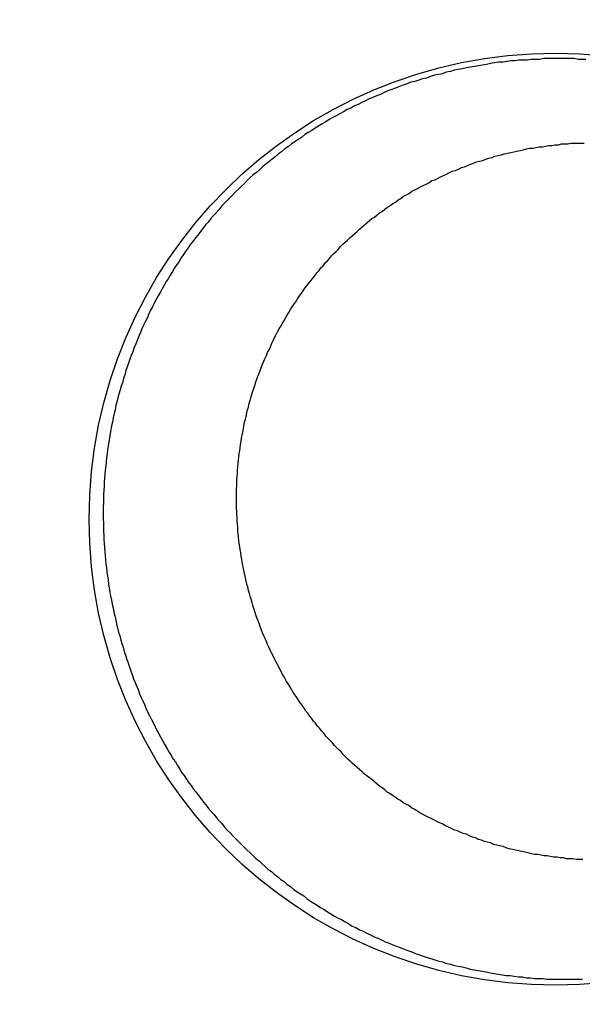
# Model space of a CAD drawing. Header units: millimetres. Extents: x -604189 to 881711, y -381903 to -7297.
# Tile 877 of 1056: x -558651.24 to -558643.4, y -165443.89 to -165430.15. Entities that reach past the tile are written whole.
import ezdxf

# ---------------------------------------------------------------- set-up
doc = ezdxf.new("R2010")
doc.units = ezdxf.units.MM
doc.header["$LTSCALE"] = 100
doc.linetypes.add('0.5_0.5', pattern=[1, 0.5, -0.5])
doc.linetypes.add('ACAD_ISO04W100', pattern=[30.5, 24, -3, 0.5, -3])
doc.layers.get('Defpoints').update_dxf_attribs({"color": 30})
doc.layers.add('OPIS', color=7, linetype='Continuous')
doc.layers.add('strop osie', color=80, linetype='ACAD_ISO04W100', lineweight=5)
doc.styles.get("Standard").update_dxf_attribs({"font": 'romans.shx', "width": 0.5})
doc.dimstyles.new('1 50', dxfattribs={"dimtxt": 150, "dimasz": 80, "dimexe": 1, "dimexo": 1, "dimgap": 20, "dimtad": 1, "dimdec": 0, "dimlfac": 0.1, "dimtxsty": 'Standard', "dimblk": 'ARCHTICK', "dimcen": 200, "dimclrd": 2, "dimadec": 1, "dimazin": 0, "dimtfac": 1, "dimtdec": 0, "dimtmove": 0, "dimatfit": 3, "dimldrblk": 'ARCHTICK', "dimfxl": 120, "dimfxlon": 1, "dimtfill": 1, "dimarcsym": 0})

# ---------------------------------------------------------------- blocks, each defined once
blk = doc.blocks.new('_ArchTick')
at = {"layer": 'strop osie', "color": 0, "const_width": 0.15}
blk.add_lwpolyline([(-0.5, -0.5), (0.5, 0.5)], dxfattribs=at)
blk = doc.blocks.new('*D3294')
at = {"layer": 'Defpoints', "color": 0, "linetype": 'ByBlock', "lineweight": 5, "transparency": 16777216}
for p in [(-595783.126, -159420.303), (-593748.924, -159420.303), (-552118.935, -179940.303)]:
    blk.add_point(p, dxfattribs=at)
at = {"layer": 'OPIS', "color": 0, "linetype": 'Continuous', "lineweight": -2, "transparency": 16777216}
for p, q in [((-595723.126, -159420.303), (-595784.126, -159420.303)), ((-595723.126, -179940.303), (-595784.126, -179940.303))]:
    blk.add_line(p, q, dxfattribs=at)
at = {"layer": 'OPIS', "color": 2, "lineweight": -2, "transparency": 16777216}
blk.add_line((-595783.126, -179940.303), (-595783.126, -159420.303), dxfattribs=at)
at = {"layer": 'OPIS', "color": 2, "linetype": 'ByBlock', "lineweight": -2, "transparency": 16777216, "xscale": 80, "yscale": 80, "zscale": 80}
for p, rotation in [((-595783.126, -159420.303), 90), ((-595783.126, -179940.303), 270)]:
    blk.add_blockref('_ArchTick', p, dxfattribs=dict(at, rotation=rotation))
at = {"layer": 'OPIS', "color": 0, "linetype": 'ByBlock', "lineweight": 13, "transparency": 16777216, "insert": (-595878.126, -169680.303), "char_height": 150, "attachment_point": 5, "rotation": 90, "bg_fill": 3, "box_fill_scale": 1.1, "bg_fill_color": 256, "bg_fill_true_color": 13158600, "bg_fill_transparency": 0}
blk.add_mtext('2052', dxfattribs=at)

msp = doc.modelspace()

# ---------------------------------------------------------------- hatches: boundary and pattern name
at = {"layer": 'OPIS', "linetype": 'ByBlock', "lineweight": 15}
h = msp.add_hatch(dxfattribs=at)
h.set_pattern_fill('ANSI37', color=0, scale=80, angle=45)
h.set_pattern_definition([(90, (-306927.96, 32475.8), (-254, 0), []), (180, (-306927.96, 32475.8), (-3e-14, -254), [])])
h.paths.add_polyline_path([(-559745.616, -168470.303), (-559845.616, -168470.303), (-559845.616, -168410.303), (-559745.616, -168410.303), (-559745.616, -168350.303), (-560845.616, -168350.303), (-560845.616, -168410.303), (-560745.616, -168410.303), (-560745.616, -168470.303, 0.267949), (-560295.616, -169249.726), (-560295.616, -169481.184, -0.414214), (-559952.679, -169824.121, -1), (-560638.553, -169824.121, -0.414214), (-560295.616, -169481.184), (-560295.616, -169249.726, -0.267949), (-560745.616, -168470.303), (-560845.616, -168470.303), (-560845.616, -168350.303), (-561118.924, -168350.303), (-561118.924, -172095.291), (-559553.922, -172095.29), (-559553.924, -168350.303), (-559745.616, -168350.303)])
h.paths.add_polyline_path([(-560989.238, -171970.288), (-560989.238, -171369.43), (-560514.238, -171369.43, -0.414232), (-560506.238, -171377.43), (-560506.238, -171961.436, -0.403374), (-560513.94, -171969.43), (-560989.238, -171969.43), (-560998.924, -171970.288)], flags=16)
h.paths.add_polyline_path([(-560569.238, -171447.43), (-560569.238, -171891.43, -0.414209), (-560619.237, -171941.43), (-560824.236, -171941.432, -0.414225), (-560874.238, -171891.432), (-560874.238, -171447.432, -0.414209), (-560824.238, -171397.432), (-560619.238, -171397.43, -0.414216)], flags=0)
h.paths.add_polyline_path([(-560754.738, -171692.272), (-560768.264, -171689.534), (-560778.52, -171674.091), (-560777.58, -171669.433), (-560791.338, -171669.433), (-560788.513, -171683.421), (-560780.618, -171695.311), (-560768.728, -171703.206), (-560754.738, -171706.031)], flags=0)
h.paths.add_polyline_path([(-560926.538, -171669.432), (-560944.038, -171669.432), (-560944.038, -171669.432), (-560938.912, -171681.806), (-560926.538, -171686.932)], flags=0)
h.paths.add_polyline_path([(-559553.926, -164304.92), (-559553.926, -164080.303), (-560998.924, -164080.303), (-560998.924, -164130.303), (-561051.758, -164130.303), (-561051.758, -164230.303), (-561112.409, -164230.303), (-561118.259, -165128.236), (-561111.758, -165130.303), (-561051.758, -165130.303), (-561051.758, -165230.303), (-560998.924, -165230.303), (-560998.924, -165930.303), (-560968.924, -165930.303), (-559691.758, -165930.303), (-559691.758, -166884.924, -0.259771), (-560368.468, -166480.303), (-560576.781, -166480.303, -0.694758), (-561118.924, -166682.141), (-561118.924, -167150.303), (-559553.924, -167150.303), (-559553.925, -165742.585, -0.501722), (-560517.887, -165023.753, -0.501722)])
h.paths.add_polyline_path([(-561051.758, -166930.303), (-561051.758, -167030.303), (-561111.758, -167030.303), (-561111.758, -166930.303)], flags=16)
h.paths.add_polyline_path([(-559553.926, -164304.92, 0.501722), (-560517.887, -165023.753, 0.501722), (-559553.925, -165742.585)], flags=17)
h.paths.add_polyline_path([(-559017.887, -165023.753, 0.331805), (-559553.926, -164304.92), (-559553.925, -165742.585, 0.331804)], flags=17)
h.paths.add_polyline_path([(-558393.92, -165930.303), (-559553.925, -165930.303), (-559553.924, -167030.303), (-558393.92, -167030.303)])
edge = h.paths.add_edge_path(flags=16)
edge.add_ellipse((-558869.257, -166529.058), major_axis=(0, 174.945), ratio=0.835608, start_angle=0, end_angle=180, ccw=False)
edge.add_line((-558869.023, -166354.089), (-558868.837, -166354.113))
edge.add_line((-558868.837, -166354.113), (-558551.758, -166354.113))
edge.add_ellipse((-558534.042, -166361.126), major_axis=(0, 22.068), ratio=0.905257, start_angle=0, end_angle=83.7318, ccw=False)
edge.add_line((-558534.042, -166339.058), (-558415.442, -166339.058))
edge.add_line((-558415.442, -166339.058), (-558415.442, -166719.058))
edge.add_line((-558415.442, -166719.058), (-558534.042, -166719.058))
edge.add_ellipse((-558534.042, -166696.99), major_axis=(0, 22.068), ratio=0.905257, start_angle=108.5291, end_angle=180, ccw=False)
edge.add_line((-558552.984, -166704.003), (-558869.257, -166704.003))
edge = h.paths.add_edge_path(flags=16)
edge.add_ellipse((-558655.149, -165473.071), major_axis=(119.577, 0), ratio=0.9754616, start_angle=134.53493, end_angle=225.46507, ccw=False)
edge.add_ellipse((-558571.362, -165553.094), major_axis=(-236.828, 0), ratio=0.9754616, start_angle=293.07706, end_angle=315.06459, ccw=False)
edge.add_ellipse((-558581.121, -165519.064), major_axis=(-200.962, 0), ratio=0.9754616, start_angle=268.86913, end_angle=294.41602, ccw=False)
edge.add_line((-558577.155, -165323.071), (-558434.725, -165323.071))
edge.add_line((-558434.725, -165323.071), (-558434.725, -165623.07))
edge.add_line((-558434.725, -165623.07), (-558577.155, -165623.07))
edge.add_ellipse((-558581.121, -165427.077), major_axis=(200.962, 0), ratio=0.9754616, start_angle=245.58398, end_angle=271.13087, ccw=False)
edge.add_ellipse((-558571.362, -165393.047), major_axis=(-236.828, 0), ratio=0.9754616, start_angle=404.93541, end_angle=426.92294, ccw=False)
h.paths.add_polyline_path([(-559691.758, -166075.303), (-560476.988, -166075.303, 0.131652), (-560368.468, -166480.303), (-559691.758, -166480.303)], flags=17)
h.paths.add_polyline_path([(-560476.988, -166075.303), (-559691.758, -166075.303), (-559691.758, -165930.303), (-560991.758, -165930.303), (-561051.758, -165930.303), (-561051.758, -166030.303), (-561118.924, -166030.303), (-561118.924, -166278.466, -0.694758), (-560576.781, -166480.303), (-560368.468, -166480.303, -0.131652)], flags=17)
h.paths.add_polyline_path([(-571773.92, -161590.543), (-574108.188, -161590.543), (-574098.917, -166615.286), (-571773.92, -166615.284)])
h.paths.add_polyline_path([(-559933.216, -164919.201), (-558639.203, -164919.201), (-558639.203, -164793.34), (-559933.216, -164793.34)], flags=25)
h.paths.add_polyline_path([(-560038.72, -166687.588), (-559732.99, -166687.588), (-559732.99, -166284.59), (-560038.72, -166284.59)], flags=25)
h.paths.add_polyline_path([(-559928.871, -165007.1), (-559413.75, -165007.1), (-559413.75, -164907.76), (-559928.871, -164907.76)], flags=9)
h.paths.add_polyline_path([(-559933.216, -164919.201), (-558639.203, -164919.201), (-558639.203, -164793.34), (-559933.216, -164793.34)], flags=25)
h.paths.add_polyline_path([(-560330.859, -165014.578), (-559994.182, -165014.578), (-559994.182, -164899.195), (-560330.859, -164899.195)], flags=24)
h.paths.add_polyline_path([(-560290.204, -164902.837), (-560108.354, -164902.837), (-560108.354, -164804.807), (-560290.204, -164804.807)], flags=24)
h.paths.add_polyline_path([(-560498.866, -166997.342), (-559983.744, -166997.342), (-559983.744, -166898.002), (-560498.866, -166898.002)], flags=24)
h.paths.add_polyline_path([(-560498.79, -166887.342), (-559655.724, -166887.342), (-559655.724, -166788.002), (-560498.79, -166788.002)], flags=24)
h.paths.add_polyline_path([(-560900.853, -167004.82), (-560564.177, -167004.82), (-560564.177, -166889.437), (-560900.853, -166889.437)], flags=24)
h.paths.add_polyline_path([(-560860.199, -166893.079), (-560678.349, -166893.079), (-560678.349, -166795.049), (-560860.199, -166795.049)], flags=24)
h.paths.add_polyline_path([(-560525.168, -170610.564), (-560010.047, -170610.564), (-560010.047, -170511.224), (-560525.168, -170511.224)], flags=24)
h.paths.add_polyline_path([(-560529.513, -170522.665), (-559444.307, -170522.665), (-559444.307, -170396.804), (-560529.513, -170396.804)], flags=9)
h.paths.add_polyline_path([(-560927.156, -170618.042), (-560590.479, -170618.042), (-560590.479, -170502.659), (-560927.156, -170502.659)], flags=24)
h.paths.add_polyline_path([(-560886.501, -170506.301), (-560704.651, -170506.301), (-560704.651, -170408.271), (-560886.501, -170408.271)], flags=24)
h.paths.add_polyline_path([(-560065.3, -168940.358), (-560065.3, -168600.658), (-560513.076, -168600.658), (-560513.076, -168940.358)], flags=24)
h.paths.add_polyline_path([(-559111.526, -164087.386), (-558760.99, -164087.386), (-558760.815, -164093.192), (-558760.644, -164098.997), (-558760.476, -164104.803), (-558760.311, -164110.608), (-558760.15, -164116.414), (-558759.991, -164122.22), (-558759.835, -164128.025), (-558759.683, -164133.831), (-558759.534, -164139.637), (-558759.387, -164145.443), (-558759.244, -164151.25), (-558759.104, -164157.056), (-558758.967, -164162.862), (-558758.833, -164168.669), (-558758.702, -164174.475), (-558758.575, -164180.282), (-558758.45, -164186.088), (-558758.328, -164191.895), (-558758.21, -164197.701), (-558758.094, -164203.508), (-558757.982, -164209.315), (-558757.872, -164215.122), (-558757.766, -164220.929), (-558757.663, -164226.736), (-558757.563, -164232.543), (-558757.465, -164238.35), (-558757.371, -164244.157), (-558757.28, -164249.965), (-558757.192, -164255.772), (-558757.107, -164261.579), (-558757.025, -164267.387), (-558756.946, -164273.194), (-558756.87, -164279.001), (-558756.797, -164284.809), (-558756.728, -164290.616), (-558756.661, -164296.424), (-558756.598, -164302.232), (-558756.538, -164308.039), (-558756.482, -164313.847), (-558756.428, -164319.654), (-558756.378, -164325.462), (-558756.332, -164331.27), (-558756.288, -164337.078), (-558756.248, -164342.885), (-558756.212, -164348.693), (-558756.178, -164354.501), (-558756.147, -164360.309), (-558756.118, -164366.117), (-558756.091, -164371.925), (-558756.066, -164377.733), (-558756.042, -164383.541), (-558756.02, -164389.348), (-558756.004, -164395.156), (-558755.999, -164400.964), (-558756.007, -164406.772), (-558756.031, -164412.58), (-558756.073, -164418.388), (-558756.132, -164424.195), (-558756.21, -164430.003), (-558756.308, -164435.81), (-558756.425, -164441.617), (-558756.562, -164447.423), (-558756.72, -164453.229), (-558756.898, -164459.034), (-558757.098, -164464.838), (-558757.32, -164470.642), (-558757.565, -164476.445), (-558757.837, -164482.247), (-558758.138, -164488.047), (-558758.47, -164493.845), (-558758.837, -164499.642), (-558759.241, -164505.435), (-558759.684, -164511.226), (-558760.175, -164517.014), (-558760.725, -164522.795), (-558761.35, -164528.569), (-558762.06, -164534.333), (-558762.874, -164540.084), (-558763.809, -164545.816), (-558764.883, -164551.524), (-558766.116, -164557.201), (-558767.538, -164562.832), (-558769.177, -164568.402), (-558771.062, -164573.894), (-558773.233, -164579.28), (-558775.735, -164584.521), (-558778.61, -164589.566), (-558781.897, -164594.354), (-558785.628, -164598.798), (-558789.808, -164602.827), (-558794.374, -164606.413), (-558799.255, -164609.556), (-558804.382, -164612.284), (-558809.694, -164614.629), (-558815.143, -164616.63), (-558820.694, -164618.326), (-558826.325, -164619.753), (-558832.011, -164620.95), (-558837.732, -164621.95), (-558843.479, -164622.786), (-558849.244, -164623.49), (-558855.021, -164624.092), (-558860.805, -164624.612), (-558866.595, -164625.056), (-558872.391, -164625.431), (-558878.19, -164625.744), (-558883.993, -164625.999), (-558889.798, -164626.204), (-558895.604, -164626.363), (-558901.411, -164626.484), (-558907.218, -164626.57), (-558913.026, -164626.629), (-558918.834, -164626.664), (-558924.642, -164626.683), (-558930.45, -164626.69), (-558936.258, -164626.691), (-558941.521, -164626.69), (-558946.785, -164626.685), (-558952.048, -164626.672), (-558957.312, -164626.645), (-558962.575, -164626.602), (-558967.838, -164626.537), (-558973.1, -164626.447), (-558978.362, -164626.327), (-558983.623, -164626.174), (-558988.883, -164625.983), (-558994.142, -164625.75), (-558999.398, -164625.47), (-559004.651, -164625.141), (-559009.9, -164624.756), (-559015.145, -164624.311), (-559020.383, -164623.802), (-559025.614, -164623.22), (-559030.834, -164622.543), (-559036.037, -164621.747), (-559041.216, -164620.812), (-559046.364, -164619.713), (-559051.466, -164618.424), (-559056.508, -164616.915), (-559061.47, -164615.16), (-559066.326, -164613.131), (-559071.043, -164610.799), (-559075.583, -164608.137), (-559079.894, -164605.121), (-559083.925, -164601.738), (-559087.622, -164597.995), (-559090.945, -164593.918), (-559093.905, -164589.566), (-559096.527, -164585.003), (-559098.839, -164580.275), (-559100.873, -164575.422), (-559102.662, -164570.472), (-559104.238, -164565.45), (-559105.625, -164560.373), (-559106.843, -164555.253), (-559107.915, -164550.1), (-559108.86, -164544.923), (-559109.695, -164539.726), (-559110.431, -164534.514), (-559111.082, -164529.291), (-559111.66, -164524.059), (-559112.176, -164518.821), (-559112.639, -164513.578), (-559113.058, -164508.331), (-559113.442, -164503.082), (-559113.794, -164497.83), (-559114.116, -164492.577), (-559114.412, -164487.322), (-559114.682, -164482.065), (-559114.93, -164476.808), (-559115.157, -164471.549), (-559115.363, -164466.29), (-559115.551, -164461.03), (-559115.72, -164455.769), (-559115.872, -164450.508), (-559116.007, -164445.246), (-559116.125, -164439.984), (-559116.227, -164434.721), (-559116.313, -164429.459), (-559116.383, -164424.196), (-559116.438, -164418.933), (-559116.477, -164413.669), (-559116.503, -164408.406), (-559116.515, -164403.142), (-559116.515, -164397.879), (-559116.505, -164392.616), (-559116.488, -164387.352), (-559116.467, -164382.089), (-559116.445, -164376.825), (-559116.422, -164371.562), (-559116.398, -164366.299), (-559116.372, -164361.035), (-559116.344, -164355.772), (-559116.314, -164350.508), (-559116.282, -164345.245), (-559116.247, -164339.982), (-559116.21, -164334.718), (-559116.169, -164329.455), (-559116.126, -164324.192), (-559116.08, -164318.929), (-559116.032, -164313.665), (-559115.98, -164308.402), (-559115.926, -164303.139), (-559115.87, -164297.876), (-559115.811, -164292.613), (-559115.749, -164287.35), (-559115.684, -164282.087), (-559115.617, -164276.824), (-559115.547, -164271.561), (-559115.475, -164266.298), (-559115.4, -164261.035), (-559115.323, -164255.772), (-559115.244, -164250.509), (-559115.161, -164245.246), (-559115.077, -164239.984), (-559114.99, -164234.721), (-559114.9, -164229.458), (-559114.808, -164224.196), (-559114.713, -164218.933), (-559114.616, -164213.67), (-559114.517, -164208.408), (-559114.415, -164203.145), (-559114.31, -164197.883), (-559114.203, -164192.621), (-559114.093, -164187.358), (-559113.981, -164182.096), (-559113.866, -164176.834), (-559113.749, -164171.572), (-559113.629, -164166.31), (-559113.506, -164161.048), (-559113.382, -164155.786), (-559113.254, -164150.524), (-559113.124, -164145.262), (-559112.991, -164140), (-559112.856, -164134.739), (-559112.719, -164129.477), (-559112.578, -164124.215), (-559112.436, -164118.954), (-559112.29, -164113.692), (-559112.142, -164108.431), (-559111.992, -164103.17), (-559111.839, -164097.908), (-559111.684, -164092.647)])
edge = h.paths.add_edge_path()
edge.add_line((-558393.92, -164080.303), (-559553.926, -164080.303))
edge.add_line((-559553.926, -164080.303), (-559553.926, -164304.92))
edge.add_arc((-559767.887, -165023.753), 750, 0, 73.424314, ccw=False)
edge.add_arc((-559767.887, -165023.753), 750, -73.424255, 0, ccw=False)
edge.add_line((-559553.925, -165742.585), (-559553.925, -165830.303))
edge.add_line((-559553.925, -165830.303), (-558393.92, -165830.303))
edge.add_line((-558393.92, -165830.303), (-558393.92, -164080.303))

# ---------------------------------------------------------------- next in the draw order: dimensions: what is measured, and where the dimension line sits
at = {"layer": 'OPIS', "color": 0, "linetype": 'ByBlock', "lineweight": 13}
dim = msp.add_linear_dim(base=(-595783.126, -159420.303), p1=(-552118.935, -179940.303), p2=(-593748.924, -159420.303), angle=90, dimstyle='1 50', override={"dimtmove": 1, "dimfxl": 60, "dimarcsym": 1}, dxfattribs=at)
dim.commit()
dim.dimension.update_dxf_attribs({"geometry": '*D3294', "text_midpoint": (-595878.126, -169680.303)})

# ---------------------------------------------------------------- next in the draw order: hatches: boundary and pattern name
at = {"layer": 'OPIS', "linetype": '0.5_0.5', "lineweight": 13}
h = msp.add_hatch(dxfattribs=at)
h.set_pattern_fill('ANSI37', color=0, scale=130)
h.set_pattern_definition([(45, (-597218.54, 256668.8), (-291.85832, 291.85832), []), (135, (-597218.54, 256668.8), (-291.85832, -291.85832), [])])
edge = h.paths.add_edge_path(flags=16)
edge.add_line((-570958.916, -168985.281), (-571058.916, -168985.281))
edge.add_line((-571058.916, -168985.281), (-572598.916, -168985.281))
edge.add_line((-572598.916, -168985.281), (-572598.915, -170470.3))
edge.add_line((-572598.915, -170470.3), (-570825.763, -170470.3))
edge.add_arc((-570508.916, -170339.099), 342.937, 180, 202.49364, ccw=False)
edge.add_arc((-570508.916, -170339.099), 342.937, 90, 180, ccw=False)
edge.add_line((-570508.916, -169996.163), (-570508.916, -169764.704))
edge.add_arc((-570058.916, -168985.281), 900, 180, 240, ccw=False)
edge = h.paths.add_edge_path(flags=17)
edge.add_line((-569358.915, -170085.281), (-569358.916, -168985.281))
edge.add_line((-569358.916, -168985.281), (-569358.917, -168985.281))
edge.add_line((-569358.917, -168985.281), (-569958.916, -168985.281))
edge.add_line((-569958.916, -168985.281), (-570058.916, -168985.281))
edge.add_line((-570058.916, -168985.281), (-570058.916, -168925.281))
edge.add_line((-570058.916, -168925.281), (-569958.916, -168925.281))
edge.add_line((-569958.916, -168925.281), (-569958.916, -168865.281))
edge.add_line((-569958.916, -168865.281), (-569358.916, -168865.281))
edge.add_line((-569358.916, -168865.281), (-569358.917, -166865.281))
edge.add_line((-569358.917, -166865.281), (-574098.917, -166865.286))
edge.add_line((-574098.917, -166865.286), (-574098.914, -171970.3))
edge.add_line((-574098.914, -171970.3), (-572608.913, -171970.3))
edge.add_line((-572608.913, -171970.3), (-571504.913, -170590.3))
edge.add_line((-571504.913, -170590.3), (-572718.915, -170590.3))
edge.add_line((-572718.915, -170590.3), (-572718.916, -168865.281))
edge.add_line((-572718.916, -168865.281), (-571058.916, -168865.281))
edge.add_line((-571058.916, -168865.281), (-571058.916, -168925.281))
edge.add_line((-571058.916, -168925.281), (-570958.916, -168925.281))
edge.add_line((-570958.916, -168925.281), (-570958.916, -168985.281))
edge.add_arc((-570058.916, -168985.281), 900, 180, 240)
edge.add_line((-570508.916, -169764.704), (-570508.916, -169996.163))
edge.add_arc((-570508.916, -170339.099), 342.937, 0, 90, ccw=False)
edge.add_arc((-570508.916, -170339.099), 342.937, 208.97989, 360, ccw=False)
edge.add_line((-570808.913, -170505.253), (-570808.913, -171171.086))
edge.add_arc((-570808.913, -171220.3), 49.214, 0, 90, ccw=False)
edge.add_arc((-570808.913, -171220.3), 49.214, 270, 360, ccw=False)
edge.add_line((-570808.913, -171269.514), (-570808.913, -171970.3))
edge.add_line((-570808.913, -171970.3), (-569358.914, -171970.3))
edge.add_line((-569358.914, -171970.3), (-569358.915, -170085.281))
h.paths.add_polyline_path([(-561118.924, -159870.303), (-590334.655, -159870.303), (-590334.655, -161470.303), (-562318.924, -161470.303), (-562318.924, -172095.292), (-561118.924, -172095.291), (-561118.924, -168350.303), (-552073.919, -168350.303), (-552073.92, -167150.303), (-561118.924, -167150.303)])
h.paths.add_polyline_path([(-572856.927, -169813.68), (-569451.07, -169813.68), (-569451.07, -169408.68), (-572856.927, -169408.68)], flags=16)

# ---------------------------------------------------------------- next in the draw order: linework, layer by layer
at = {"color": 0}
for points in [[(-558643.939, -165430.695, 0), (-558643.996, -165430.705, 0), (-558644.053, -165430.705, 0), (-558644.11, -165430.705, 0), (-558644.167, -165430.715, 0), (-558644.224, -165430.715, 0), (-558644.281, -165430.715, 0), (-558644.338, -165430.725, 0), (-558644.395, -165430.725, 0), (-558644.451, -165430.735, 0), (-558644.508, -165430.745, 0), (-558644.565, -165430.745, 0), (-558644.621, -165430.755, 0), (-558644.678, -165430.765, 0), (-558644.734, -165430.775, 0), (-558644.791, -165430.785, 0), (-558644.847, -165430.795, 0), (-558644.903, -165430.805, 0), (-558644.959, -165430.815, 0), (-558645.015, -165430.825, 0), (-558645.071, -165430.835, 0), (-558645.127, -165430.845, 0), (-558645.183, -165430.855, 0), (-558645.238, -165430.875, 0), (-558645.294, -165430.885, 0), (-558645.349, -165430.905, 0), (-558645.404, -165430.915, 0), (-558645.459, -165430.925, 0), (-558645.514, -165430.945, 0), (-558645.569, -165430.965, 0), (-558645.624, -165430.975, 0), (-558645.678, -165430.995, 0), (-558645.732, -165431.015, 0), (-558645.787, -165431.025, 0), (-558645.841, -165431.045, 0), (-558645.894, -165431.065, 0), (-558645.948, -165431.085, 0), (-558646.001, -165431.105, 0), (-558646.055, -165431.125, 0), (-558646.108, -165431.145, 0), (-558646.161, -165431.165, 0), (-558646.213, -165431.195, 0), (-558646.266, -165431.215, 0), (-558646.318, -165431.235, 0), (-558646.37, -165431.255, 0), (-558646.422, -165431.285, 0), (-558646.473, -165431.305, 0), (-558646.525, -165431.335, 0), (-558646.576, -165431.355, 0), (-558646.627, -165431.385, 0), (-558646.677, -165431.405, 0), (-558646.728, -165431.435, 0), (-558646.778, -165431.465, 0), (-558646.828, -165431.495, 0), (-558646.878, -165431.515, 0), (-558646.927, -165431.545, 0), (-558646.976, -165431.575, 0), (-558647.025, -165431.605, 0), (-558647.074, -165431.635, 0), (-558647.122, -165431.665, 0), (-558647.17, -165431.695, 0), (-558647.218, -165431.725, 0), (-558647.265, -165431.755, 0), (-558647.313, -165431.795, 0), (-558647.36, -165431.825, 0), (-558647.406, -165431.855, 0), (-558647.453, -165431.885, 0), (-558647.499, -165431.925, 0), (-558647.545, -165431.955, 0), (-558647.59, -165431.995, 0), (-558647.635, -165432.025, 0), (-558647.68, -165432.065, 0), (-558647.724, -165432.095, 0), (-558647.769, -165432.135, 0), (-558647.812, -165432.165, 0), (-558647.856, -165432.205, 0), (-558647.899, -165432.245, 0), (-558647.942, -165432.285, 0), (-558647.985, -165432.315, 0), (-558648.027, -165432.355, 0), (-558648.069, -165432.395, 0), (-558648.11, -165432.435, 0), (-558648.151, -165432.475, 0), (-558648.192, -165432.515, 0), (-558648.232, -165432.555, 0), (-558648.272, -165432.595, 0), (-558648.312, -165432.635, 0), (-558648.351, -165432.675, 0), (-558648.39, -165432.715, 0), (-558648.429, -165432.755, 0), (-558648.467, -165432.805, 0), (-558648.504, -165432.845, 0), (-558648.542, -165432.885, 0), (-558648.579, -165432.925, 0), (-558648.615, -165432.975, 0), (-558648.651, -165433.015, 0), (-558648.687, -165433.065, 0), (-558648.722, -165433.105, 0), (-558648.757, -165433.155, 0), (-558648.792, -165433.195, 0), (-558648.826, -165433.245, 0), (-558648.859, -165433.285, 0), (-558648.893, -165433.335, 0), (-558648.926, -165433.375, 0), (-558648.958, -165433.425, 0), (-558648.99, -165433.475, 0), (-558649.021, -165433.525, 0), (-558649.053, -165433.565, 0), (-558649.083, -165433.615, 0), (-558649.114, -165433.665, 0), (-558649.143, -165433.715, 0), (-558649.173, -165433.765, 0), (-558649.202, -165433.805, 0), (-558649.23, -165433.855, 0), (-558649.258, -165433.905, 0), (-558649.286, -165433.955, 0), (-558649.313, -165434.005, 0), (-558649.34, -165434.055, 0), (-558649.366, -165434.105, 0), (-558649.392, -165434.155, 0), (-558649.417, -165434.205, 0), (-558649.442, -165434.255, 0), (-558649.467, -165434.315, 0), (-558649.491, -165434.365, 0), (-558649.514, -165434.415, 0), (-558649.538, -165434.465, 0), (-558649.56, -165434.515, 0), (-558649.582, -165434.565, 0), (-558649.604, -165434.625, 0), (-558649.625, -165434.675, 0), (-558649.646, -165434.725, 0), (-558649.666, -165434.785, 0), (-558649.686, -165434.835, 0), (-558649.705, -165434.885, 0), (-558649.724, -165434.945, 0), (-558649.743, -165434.995, 0), (-558649.761, -165435.045, 0), (-558649.778, -165435.105, 0), (-558649.795, -165435.155, 0), (-558649.811, -165435.215, 0), (-558649.827, -165435.265, 0), (-558649.843, -165435.315, 0), (-558649.858, -165435.375, 0), (-558649.872, -165435.425, 0), (-558649.886, -165435.485, 0), (-558649.9, -165435.535, 0), (-558649.913, -165435.595, 0), (-558649.925, -165435.645, 0), (-558649.937, -165435.705, 0), (-558649.949, -165435.765, 0), (-558649.96, -165435.815, 0), (-558649.97, -165435.875, 0), (-558649.98, -165435.925, 0), (-558649.99, -165435.985, 0), (-558649.999, -165436.045, 0), (-558650.008, -165436.095, 0), (-558650.016, -165436.155, 0), (-558650.023, -165436.205, 0), (-558650.03, -165436.265, 0), (-558650.037, -165436.325, 0), (-558650.043, -165436.375, 0), (-558650.049, -165436.435, 0), (-558650.054, -165436.495, 0), (-558650.058, -165436.545, 0), (-558650.063, -165436.605, 0), (-558650.066, -165436.665, 0), (-558650.069, -165436.715, 0), (-558650.072, -165436.775, 0), (-558650.074, -165436.835, 0), (-558650.076, -165436.885, 0), (-558650.077, -165436.945, 0), (-558650.077, -165437.005, 0), (-558650.078, -165437.055, 0), (-558650.077, -165437.115, 0), (-558650.076, -165437.175, 0), (-558650.075, -165437.235, 0), (-558650.073, -165437.285, 0), (-558650.071, -165437.345, 0), (-558650.068, -165437.405, 0), (-558650.064, -165437.455, 0), (-558650.06, -165437.515, 0), (-558650.056, -165437.575, 0), (-558650.051, -165437.625, 0), (-558650.046, -165437.685, 0), (-558650.04, -165437.745, 0), (-558650.033, -165437.795, 0), (-558650.026, -165437.855, 0), (-558650.019, -165437.915, 0), (-558650.011, -165437.965, 0), (-558650.002, -165438.025, 0), (-558649.994, -165438.075, 0), (-558649.984, -165438.135, 0), (-558649.974, -165438.195, 0), (-558649.964, -165438.245, 0), (-558649.953, -165438.305, 0), (-558649.941, -165438.355, 0), (-558649.929, -165438.415, 0), (-558649.917, -165438.465, 0), (-558649.904, -165438.525, 0), (-558649.891, -165438.585, 0), (-558649.877, -165438.635, 0), (-558649.863, -165438.695, 0), (-558649.848, -165438.745, 0), (-558649.833, -165438.805, 0), (-558649.817, -165438.855, 0), (-558649.801, -165438.905, 0), (-558649.784, -165438.965, 0), (-558649.767, -165439.015, 0), (-558649.749, -165439.075, 0), (-558649.731, -165439.125, 0), (-558649.713, -165439.185, 0), (-558649.693, -165439.235, 0), (-558649.674, -165439.285, 0), (-558649.654, -165439.345, 0), (-558649.634, -165439.395, 0), (-558649.613, -165439.445, 0), (-558649.591, -165439.495, 0), (-558649.57, -165439.555, 0), (-558649.547, -165439.605, 0), (-558649.525, -165439.655, 0), (-558649.502, -165439.705, 0), (-558649.478, -165439.765, 0), (-558649.454, -165439.815, 0), (-558649.43, -165439.865, 0), (-558649.405, -165439.915, 0), (-558649.379, -165439.965, 0), (-558649.354, -165440.015, 0), (-558649.328, -165440.065, 0), (-558649.301, -165440.115, 0), (-558649.274, -165440.165, 0), (-558649.246, -165440.215, 0), (-558649.218, -165440.265, 0), (-558649.19, -165440.315, 0), (-558649.161, -165440.365, 0), (-558649.132, -165440.415, 0), (-558649.102, -165440.465, 0), (-558649.072, -165440.505, 0), (-558649.042, -165440.555, 0), (-558649.011, -165440.605, 0), (-558648.98, -165440.655, 0), (-558648.948, -165440.695, 0), (-558648.916, -165440.745, 0), (-558648.883, -165440.795, 0), (-558648.85, -165440.835, 0), (-558648.817, -165440.885, 0), (-558648.783, -165440.925, 0), (-558648.749, -165440.975, 0), (-558648.715, -165441.015, 0), (-558648.68, -165441.065, 0), (-558648.645, -165441.105, 0), (-558648.609, -165441.155, 0), (-558648.573, -165441.195, 0), (-558648.536, -165441.235, 0), (-558648.5, -165441.285, 0), (-558648.463, -165441.325, 0), (-558648.425, -165441.365, 0), (-558648.387, -165441.415, 0), (-558648.349, -165441.455, 0), (-558648.31, -165441.495, 0), (-558648.271, -165441.535, 0), (-558648.232, -165441.575, 0), (-558648.192, -165441.615, 0), (-558648.152, -165441.655, 0), (-558648.112, -165441.695, 0), (-558648.071, -165441.735, 0), (-558648.03, -165441.775, 0), (-558647.989, -165441.815, 0), (-558647.947, -165441.855, 0), (-558647.905, -165441.885, 0), (-558647.862, -165441.925, 0), (-558647.82, -165441.965, 0), (-558647.777, -165442.005, 0), (-558647.733, -165442.035, 0), (-558647.69, -165442.075, 0), (-558647.646, -165442.105, 0), (-558647.601, -165442.145, 0), (-558647.557, -165442.175, 0), (-558647.512, -165442.215, 0), (-558647.467, -165442.245, 0), (-558647.421, -165442.285, 0), (-558647.375, -165442.315, 0), (-558647.329, -165442.345, 0), (-558647.283, -165442.375, 0), (-558647.236, -165442.415, 0), (-558647.189, -165442.445, 0), (-558647.142, -165442.475, 0), (-558647.094, -165442.505, 0), (-558647.047, -165442.535, 0), (-558646.999, -165442.565, 0), (-558646.95, -165442.595, 0), (-558646.902, -165442.625, 0), (-558646.853, -165442.655, 0), (-558646.804, -165442.685, 0), (-558646.755, -165442.705, 0), (-558646.705, -165442.735, 0), (-558646.655, -165442.765, 0), (-558646.605, -165442.795, 0), (-558646.555, -165442.815, 0), (-558646.505, -165442.845, 0), (-558646.454, -165442.865, 0), (-558646.403, -165442.895, 0), (-558646.352, -165442.915, 0), (-558646.301, -165442.945, 0), (-558646.249, -165442.965, 0), (-558646.197, -165442.985, 0), (-558646.146, -165443.015, 0), (-558646.093, -165443.035, 0), (-558646.041, -165443.055, 0), (-558645.989, -165443.075, 0), (-558645.936, -165443.095, 0), (-558645.883, -165443.115, 0), (-558645.83, -165443.135, 0), (-558645.777, -165443.155, 0), (-558645.724, -165443.175, 0), (-558645.67, -165443.195, 0), (-558645.616, -165443.215, 0), (-558645.562, -165443.235, 0), (-558645.508, -165443.245, 0), (-558645.454, -165443.265, 0), (-558645.4, -165443.285, 0), (-558645.346, -165443.295, 0), (-558645.291, -165443.315, 0), (-558645.236, -165443.325, 0), (-558645.181, -165443.345, 0), (-558645.127, -165443.355, 0), (-558645.071, -165443.365, 0), (-558645.016, -165443.375, 0), (-558644.961, -165443.395, 0), (-558644.905, -165443.405, 0), (-558644.85, -165443.415, 0), (-558644.794, -165443.425, 0), (-558644.739, -165443.435, 0), (-558644.683, -165443.445, 0), (-558644.627, -165443.455, 0), (-558644.571, -165443.465, 0), (-558644.515, -165443.475, 0), (-558644.458, -165443.485, 0), (-558644.402, -165443.485, 0), (-558644.346, -165443.495, 0), (-558644.289, -165443.505, 0), (-558644.233, -165443.505, 0), (-558644.176, -165443.515, 0), (-558644.12, -165443.515, 0), (-558644.063, -165443.525, 0), (-558644.007, -165443.525, 0), (-558643.95, -165443.525, 0), (-558643.893, -165443.535, 0), (-558643.836, -165443.535, 0), (-558643.779, -165443.535, 0), (-558643.722, -165443.535, 0), (-558643.666, -165443.535, 0), (-558643.609, -165443.535, 0)], [(-558643.351, -165430.705, 0), (-558643.405, -165430.705, 0), (-558643.458, -165430.705, 0), (-558643.511, -165430.695, 0), (-558643.565, -165430.695, 0), (-558643.618, -165430.695, 0), (-558643.672, -165430.695, 0), (-558643.725, -165430.695, 0), (-558643.779, -165430.695, 0), (-558643.832, -165430.695, 0), (-558643.886, -165430.695, 0), (-558643.939, -165430.695, 0)], [(-558643.392, -165441.865, 0), (-558643.437, -165441.865, 0), (-558643.482, -165441.865, 0), (-558643.527, -165441.855, 0), (-558643.572, -165441.855, 0), (-558643.617, -165441.855, 0), (-558643.662, -165441.845, 0), (-558643.707, -165441.845, 0), (-558643.751, -165441.835, 0), (-558643.796, -165441.835, 0), (-558643.841, -165441.825, 0), (-558643.886, -165441.815, 0), (-558643.93, -165441.815, 0), (-558643.975, -165441.805, 0), (-558644.019, -165441.795, 0), (-558644.063, -165441.795, 0), (-558644.108, -165441.785, 0), (-558644.152, -165441.775, 0), (-558644.196, -165441.765, 0), (-558644.24, -165441.755, 0), (-558644.284, -165441.745, 0), (-558644.328, -165441.735, 0), (-558644.372, -165441.725, 0), (-558644.416, -165441.715, 0), (-558644.459, -165441.705, 0), (-558644.503, -165441.685, 0), (-558644.546, -165441.675, 0), (-558644.589, -165441.665, 0), (-558644.632, -165441.655, 0), (-558644.676, -165441.635, 0), (-558644.718, -165441.625, 0), (-558644.761, -165441.615, 0), (-558644.804, -165441.595, 0), (-558644.846, -165441.585, 0), (-558644.889, -165441.565, 0), (-558644.931, -165441.555, 0), (-558644.973, -165441.535, 0), (-558645.015, -165441.515, 0), (-558645.057, -165441.505, 0), (-558645.099, -165441.485, 0), (-558645.14, -165441.465, 0), (-558645.182, -165441.455, 0), (-558645.223, -165441.435, 0), (-558645.264, -165441.415, 0), (-558645.305, -165441.395, 0), (-558645.345, -165441.375, 0), (-558645.386, -165441.355, 0), (-558645.426, -165441.335, 0), (-558645.466, -165441.315, 0), (-558645.506, -165441.295, 0), (-558645.546, -165441.275, 0), (-558645.585, -165441.255, 0), (-558645.625, -165441.235, 0), (-558645.664, -165441.215, 0), (-558645.703, -165441.185, 0), (-558645.742, -165441.165, 0), (-558645.78, -165441.145, 0), (-558645.819, -165441.115, 0), (-558645.857, -165441.095, 0), (-558645.894, -165441.075, 0), (-558645.932, -165441.045, 0), (-558645.97, -165441.025, 0), (-558646.007, -165440.995, 0), (-558646.044, -165440.975, 0), (-558646.08, -165440.945, 0), (-558646.117, -165440.925, 0), (-558646.153, -165440.895, 0), (-558646.189, -165440.865, 0), (-558646.225, -165440.845, 0), (-558646.26, -165440.815, 0), (-558646.295, -165440.785, 0), (-558646.33, -165440.755, 0), (-558646.365, -165440.725, 0), (-558646.4, -165440.705, 0), (-558646.434, -165440.675, 0), (-558646.468, -165440.645, 0), (-558646.502, -165440.615, 0), (-558646.535, -165440.585, 0), (-558646.568, -165440.555, 0), (-558646.601, -165440.525, 0), (-558646.634, -165440.495, 0), (-558646.666, -165440.465, 0), (-558646.698, -165440.435, 0), (-558646.73, -165440.405, 0), (-558646.761, -165440.365, 0), (-558646.793, -165440.335, 0), (-558646.824, -165440.305, 0), (-558646.854, -165440.275, 0), (-558646.885, -165440.235, 0), (-558646.915, -165440.205, 0), (-558646.944, -165440.175, 0), (-558646.974, -165440.145, 0), (-558647.003, -165440.105, 0), (-558647.032, -165440.075, 0), (-558647.06, -165440.035, 0), (-558647.089, -165440.005, 0), (-558647.117, -165439.965, 0), (-558647.144, -165439.935, 0), (-558647.172, -165439.895, 0), (-558647.199, -165439.865, 0), (-558647.225, -165439.825, 0), (-558647.252, -165439.795, 0), (-558647.278, -165439.755, 0), (-558647.304, -165439.715, 0), (-558647.329, -165439.685, 0), (-558647.354, -165439.645, 0), (-558647.379, -165439.605, 0), (-558647.403, -165439.575, 0), (-558647.428, -165439.535, 0), (-558647.451, -165439.495, 0), (-558647.475, -165439.455, 0), (-558647.498, -165439.415, 0), (-558647.521, -165439.385, 0), (-558647.543, -165439.345, 0), (-558647.565, -165439.305, 0), (-558647.587, -165439.265, 0), (-558647.608, -165439.225, 0), (-558647.629, -165439.185, 0), (-558647.65, -165439.145, 0), (-558647.671, -165439.105, 0), (-558647.691, -165439.065, 0), (-558647.71, -165439.025, 0), (-558647.73, -165438.985, 0), (-558647.749, -165438.945, 0), (-558647.767, -165438.905, 0), (-558647.785, -165438.865, 0), (-558647.803, -165438.825, 0), (-558647.821, -165438.785, 0), (-558647.838, -165438.745, 0), (-558647.855, -165438.705, 0), (-558647.871, -165438.665, 0), (-558647.888, -165438.615, 0), (-558647.903, -165438.575, 0), (-558647.919, -165438.535, 0), (-558647.934, -165438.495, 0), (-558647.948, -165438.455, 0), (-558647.962, -165438.405, 0), (-558647.976, -165438.365, 0), (-558647.99, -165438.325, 0), (-558648.003, -165438.285, 0), (-558648.016, -165438.235, 0), (-558648.028, -165438.195, 0), (-558648.04, -165438.155, 0), (-558648.052, -165438.115, 0), (-558648.063, -165438.065, 0), (-558648.074, -165438.025, 0), (-558648.084, -165437.985, 0), (-558648.094, -165437.935, 0), (-558648.104, -165437.895, 0), (-558648.113, -165437.855, 0), (-558648.122, -165437.805, 0), (-558648.131, -165437.765, 0), (-558648.139, -165437.715, 0), (-558648.147, -165437.675, 0), (-558648.154, -165437.635, 0), (-558648.161, -165437.585, 0), (-558648.168, -165437.545, 0), (-558648.174, -165437.505, 0), (-558648.18, -165437.455, 0), (-558648.185, -165437.415, 0), (-558648.19, -165437.365, 0), (-558648.195, -165437.325, 0), (-558648.199, -165437.275, 0), (-558648.203, -165437.235, 0), (-558648.206, -165437.185, 0), (-558648.209, -165437.145, 0), (-558648.212, -165437.105, 0), (-558648.214, -165437.055, 0), (-558648.216, -165437.015, 0), (-558648.218, -165436.965, 0), (-558648.219, -165436.925, 0), (-558648.219, -165436.875, 0), (-558648.219, -165436.835, 0), (-558648.219, -165436.785, 0), (-558648.219, -165436.745, 0), (-558648.218, -165436.695, 0), (-558648.217, -165436.655, 0), (-558648.215, -165436.615, 0), (-558648.213, -165436.565, 0), (-558648.21, -165436.525, 0), (-558648.207, -165436.475, 0), (-558648.204, -165436.435, 0), (-558648.2, -165436.385, 0), (-558648.196, -165436.345, 0), (-558648.191, -165436.295, 0), (-558648.186, -165436.255, 0), (-558648.181, -165436.205, 0), (-558648.175, -165436.165, 0), (-558648.169, -165436.125, 0), (-558648.163, -165436.075, 0), (-558648.156, -165436.035, 0), (-558648.149, -165435.985, 0), (-558648.141, -165435.945, 0), (-558648.133, -165435.905, 0), (-558648.124, -165435.855, 0), (-558648.115, -165435.815, 0), (-558648.106, -165435.765, 0), (-558648.096, -165435.725, 0), (-558648.086, -165435.685, 0), (-558648.076, -165435.635, 0), (-558648.065, -165435.595, 0), (-558648.054, -165435.555, 0), (-558648.042, -165435.505, 0), (-558648.03, -165435.465, 0), (-558648.018, -165435.425, 0), (-558648.005, -165435.375, 0), (-558647.992, -165435.335, 0), (-558647.978, -165435.295, 0), (-558647.964, -165435.255, 0), (-558647.95, -165435.205, 0), (-558647.935, -165435.165, 0), (-558647.92, -165435.125, 0), (-558647.904, -165435.085, 0), (-558647.889, -165435.045, 0), (-558647.872, -165434.995, 0), (-558647.856, -165434.955, 0), (-558647.838, -165434.915, 0), (-558647.821, -165434.875, 0), (-558647.803, -165434.835, 0), (-558647.785, -165434.795, 0), (-558647.766, -165434.755, 0), (-558647.747, -165434.715, 0), (-558647.728, -165434.665, 0), (-558647.708, -165434.625, 0), (-558647.688, -165434.585, 0), (-558647.667, -165434.545, 0), (-558647.647, -165434.505, 0), (-558647.625, -165434.465, 0), (-558647.604, -165434.435, 0), (-558647.582, -165434.395, 0), (-558647.56, -165434.355, 0), (-558647.537, -165434.315, 0), (-558647.514, -165434.275, 0), (-558647.491, -165434.235, 0), (-558647.467, -165434.195, 0), (-558647.443, -165434.155, 0), (-558647.418, -165434.125, 0), (-558647.394, -165434.085, 0), (-558647.369, -165434.045, 0), (-558647.343, -165434.005, 0), (-558647.317, -165433.975, 0), (-558647.291, -165433.935, 0), (-558647.265, -165433.895, 0), (-558647.238, -165433.865, 0), (-558647.211, -165433.825, 0), (-558647.184, -165433.795, 0), (-558647.156, -165433.755, 0), (-558647.128, -165433.725, 0), (-558647.1, -165433.685, 0), (-558647.071, -165433.655, 0), (-558647.042, -165433.615, 0), (-558647.013, -165433.585, 0), (-558646.983, -165433.545, 0), (-558646.953, -165433.515, 0), (-558646.923, -165433.485, 0), (-558646.893, -165433.445, 0), (-558646.862, -165433.415, 0), (-558646.831, -165433.385, 0), (-558646.8, -165433.355, 0), (-558646.768, -165433.315, 0), (-558646.736, -165433.285, 0), (-558646.704, -165433.255, 0), (-558646.671, -165433.225, 0), (-558646.638, -165433.195, 0), (-558646.605, -165433.165, 0), (-558646.572, -165433.135, 0), (-558646.538, -165433.105, 0), (-558646.504, -165433.075, 0), (-558646.47, -165433.045, 0), (-558646.436, -165433.015, 0), (-558646.401, -165432.985, 0), (-558646.366, -165432.955, 0), (-558646.331, -165432.925, 0), (-558646.295, -165432.905, 0), (-558646.26, -165432.875, 0), (-558646.224, -165432.845, 0), (-558646.188, -165432.825, 0), (-558646.151, -165432.795, 0), (-558646.114, -165432.765, 0), (-558646.077, -165432.745, 0), (-558646.04, -165432.715, 0), (-558646.003, -165432.695, 0), (-558645.965, -165432.665, 0), (-558645.927, -165432.645, 0), (-558645.889, -165432.615, 0), (-558645.851, -165432.595, 0), (-558645.812, -165432.575, 0), (-558645.773, -165432.545, 0), (-558645.734, -165432.525, 0), (-558645.695, -165432.505, 0), (-558645.655, -165432.485, 0), (-558645.616, -165432.465, 0), (-558645.576, -165432.445, 0), (-558645.536, -165432.425, 0), (-558645.496, -165432.395, 0), (-558645.455, -165432.385, 0), (-558645.415, -165432.365, 0), (-558645.374, -165432.345, 0), (-558645.333, -165432.325, 0), (-558645.292, -165432.305, 0), (-558645.251, -165432.285, 0), (-558645.209, -165432.265, 0), (-558645.168, -165432.255, 0), (-558645.126, -165432.235, 0), (-558645.084, -165432.215, 0), (-558645.042, -165432.205, 0), (-558645, -165432.185, 0), (-558644.958, -165432.165, 0), (-558644.915, -165432.155, 0), (-558644.873, -165432.135, 0), (-558644.83, -165432.125, 0), (-558644.787, -165432.115, 0), (-558644.744, -165432.095, 0), (-558644.701, -165432.085, 0), (-558644.658, -165432.075, 0), (-558644.615, -165432.055, 0), (-558644.571, -165432.045, 0), (-558644.528, -165432.035, 0), (-558644.484, -165432.025, 0), (-558644.441, -165432.015, 0), (-558644.397, -165432.005, 0), (-558644.353, -165431.995, 0), (-558644.309, -165431.985, 0), (-558644.265, -165431.975, 0), (-558644.221, -165431.965, 0), (-558644.177, -165431.955, 0), (-558644.133, -165431.945, 0), (-558644.088, -165431.945, 0), (-558644.044, -165431.935, 0), (-558643.999, -165431.925, 0), (-558643.955, -165431.925, 0), (-558643.911, -165431.915, 0), (-558643.866, -165431.905, 0), (-558643.821, -165431.905, 0), (-558643.777, -165431.895, 0), (-558643.732, -165431.895, 0), (-558643.687, -165431.885, 0), (-558643.643, -165431.885, 0), (-558643.598, -165431.885, 0), (-558643.553, -165431.875, 0), (-558643.508, -165431.875, 0), (-558643.463, -165431.875, 0), (-558643.419, -165431.875, 0), (-558643.374, -165431.875, 0)], [(-558643.609, -165443.535, 0), (-558643.555, -165443.535, 0), (-558643.502, -165443.535, 0), (-558643.448, -165443.535, 0), (-558643.395, -165443.535, 0)]]:
    msp.add_polyline3d(points, dxfattribs=at)
msp.add_circle((-558643.774, -165437.119), 6.5, dxfattribs=at)

doc.saveas('drawing.dxf')
